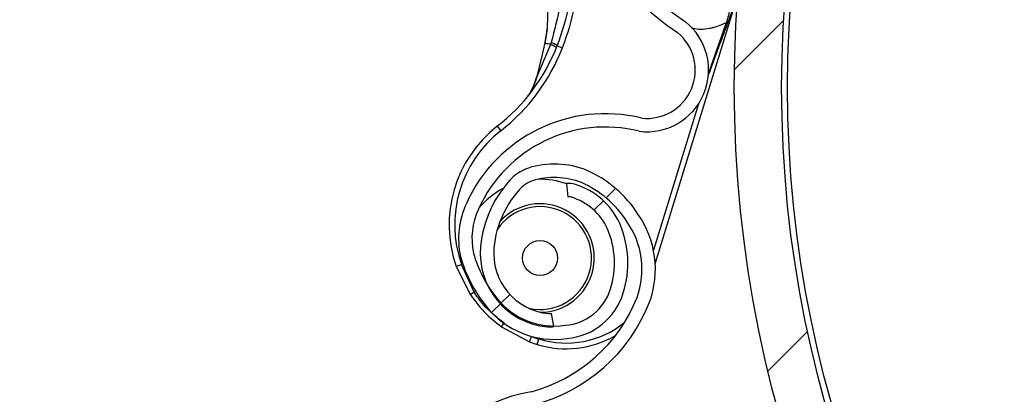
# Model space of a CAD drawing. Header units: inches. Extents: x 170 to 284, y 215 to 248.
# Tile 672 of 1056: x 210.7682 to 210.9463, y 244.4567 to 244.5244. Entities that reach past the tile are written whole.
import ezdxf

# ---------------------------------------------------------------- set-up
doc = ezdxf.new("R2010")
doc.units = ezdxf.units.IN
doc.header["$LTSCALE"] = 0.25
doc.header["$MEASUREMENT"] = 0
doc.layers.add('LH FRONT OF HOOD', color=7, linetype='Continuous')
pattern_1 = [(45, (200.7563139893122, 238.187647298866), (-0.03026527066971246, 0.03026527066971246), [])]

msp = doc.modelspace()

# ---------------------------------------------------------------- hatches: boundary and pattern name
at = {"layer": 'LH FRONT OF HOOD'}
h = msp.add_hatch(dxfattribs=at)
h.set_pattern_fill('ANSI31', color=256, scale=0.34241245, angle=2.8e-322, style=0)
h.set_pattern_definition([(45, (200.7896657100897, 238.187647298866), (-0.03026527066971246, 0.03026527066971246), [])])
edge = h.paths.add_edge_path(flags=0)
edge.add_arc((211.0763061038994, 244.0798696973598), 0.021400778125, 89.9999999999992, 390.52248781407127, ccw=False)
edge.add_line((211.0763061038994, 244.1012704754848), (211.1490687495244, 244.1012704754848))
edge.add_arc((211.1490687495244, 244.5121654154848), 0.4108949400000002, 270, 450.0000000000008)
edge.add_line((211.1490687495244, 244.9230603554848), (210.6654111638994, 244.9230603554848))
edge.add_arc((210.6654111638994, 244.9273405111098), 0.004280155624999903, 180.0000000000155, 269.9999999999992, ccw=False)
edge.add_line((210.6611310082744, 244.9273405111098), (210.6611310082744, 244.9701420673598))
edge.add_arc((210.6654111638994, 244.9701420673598), 0.004280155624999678, 360, 540, ccw=False)
edge.add_line((210.6696913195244, 244.9701420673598), (210.6696913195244, 244.9273405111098))
edge.add_line((210.6696913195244, 244.9273405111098), (210.6664589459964, 244.9273405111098))
edge.add_line((210.6664589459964, 244.9273405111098), (210.6664589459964, 244.9701420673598))
edge.add_arc((210.6654111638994, 244.9701420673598), 0.001047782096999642, 360, 540.0000000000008)
edge.add_line((210.6643633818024, 244.9701420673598), (210.6643633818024, 244.9273405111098))
edge.add_arc((210.6654111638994, 244.9273405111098), 0.001047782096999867, 180, 270)
edge.add_line((210.6654111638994, 244.9262927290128), (211.1490687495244, 244.9262927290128))
edge.add_arc((211.1490687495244, 244.5121654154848), 0.4141273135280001, 269.9999999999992, 450, ccw=False)
edge.add_line((211.1490687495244, 244.0980381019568), (211.0763061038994, 244.0980381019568))
edge.add_arc((211.0763061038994, 244.0798696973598), 0.018168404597, 450.0000000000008, 750.5224878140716)
edge.add_arc((211.0910543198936, 244.0885648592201), 0.001047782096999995, 390.5224878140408, 495.0000000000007)
edge.add_line((211.0903134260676, 244.0893057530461), (211.0816182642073, 244.0806105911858))
edge.add_line((211.0816182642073, 244.0806105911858), (211.0793326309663, 244.0828962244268))
edge.add_line((211.0793326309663, 244.0828962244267), (211.0880277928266, 244.091591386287))
edge.add_arc((211.0910543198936, 244.0885648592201), 0.004280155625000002, 390.522487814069, 495.0000000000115, ccw=False)
h = msp.add_hatch(dxfattribs=at)
h.set_pattern_fill('ANSI31', color=256, scale=0.34241245, style=0)
h.set_pattern_definition(pattern_1)
edge = h.paths.add_edge_path(flags=0)
edge.add_line((211.1157170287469, 244.9187801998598), (210.7733045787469, 244.9187801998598))
edge.add_line((210.7733045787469, 244.9187801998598), (210.7733045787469, 244.9230603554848))
edge.add_line((210.7733045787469, 244.9230603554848), (211.1157170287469, 244.9230603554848))
edge.add_arc((211.1157170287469, 244.5121654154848), 0.4108949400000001, 269.9999999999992, 450, ccw=False)
edge.add_line((211.1157170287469, 244.1012704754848), (211.0429543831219, 244.1012704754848))
edge.add_line((211.0429543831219, 244.1012704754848), (211.0429543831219, 244.1055506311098))
edge.add_line((211.0429543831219, 244.1055506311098), (211.1157170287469, 244.1055506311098))
edge.add_arc((211.1157170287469, 244.5121654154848), 0.406614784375, 270, 450.0000000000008)
h = msp.add_hatch(dxfattribs=at)
h.set_pattern_fill('ANSI32', color=256, scale=0.34241245, angle=2.8e-322, style=0)
h.set_pattern_definition([(45, (200.7563139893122, 238.187647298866), (-0.09079581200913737, 0.09079581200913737), []), (45, (200.8168445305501, 238.187647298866), (-0.09079581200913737, 0.09079581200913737), [])])
edge = h.paths.add_edge_path(flags=0)
edge.add_arc((211.115717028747, 244.5121654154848), 0.2182879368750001, 180, 540, ccw=False)
edge = h.paths.add_edge_path(flags=0)
edge.add_arc((211.115717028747, 244.5121654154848), 0.2097276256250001, 180, 540, ccw=False)
h = msp.add_hatch(dxfattribs=at)
h.set_pattern_fill('ANSI31', color=256, scale=0.34241245, angle=2.8e-322, style=0)
h.set_pattern_definition(pattern_1)
edge = h.paths.add_edge_path(flags=0)
edge.add_arc((210.8674690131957, 244.4906628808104), 0.001712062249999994, 432.8696093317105, 455.0800296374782)
edge.add_line((210.8673174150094, 244.4923682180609), (210.8671036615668, 244.494772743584))
edge.add_arc((210.8674690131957, 244.4906628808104), 0.004126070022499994, 432.8696093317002, 455.08002963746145, ccw=False)
edge.add_arc((210.8648467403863, 244.4821551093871), 0.01302879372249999, 384.3457767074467, 432.8696093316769, ccw=False)
edge.add_arc((210.8598613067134, 244.4803952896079), 0.01830194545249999, 342.8696093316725, 382.9309823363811, ccw=False)
edge.add_arc((210.8661112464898, 244.4784689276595), 0.01176186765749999, 275.0104670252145, 342.86960933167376, ccw=False)
edge.add_arc((210.8648769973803, 244.4822532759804), 0.01566536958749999, 218.1266773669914, 278.30040914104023, ccw=False)
edge.add_arc((210.8722737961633, 244.4884653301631), 0.02532140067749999, 195.7238575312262, 218.8505426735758, ccw=False)
edge.add_arc((210.862609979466, 244.4847793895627), 0.01504902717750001, 155.0253276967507, 192.1842589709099, ccw=False)
edge.add_arc((210.8740947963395, 244.4798421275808), 0.02754708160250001, 436.1781124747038, 515.802183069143, ccw=False)
edge.add_arc((210.8816164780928, 244.5152894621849), 0.008748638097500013, 263.8282282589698, 410.8110415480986)
edge.add_arc((210.9189611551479, 244.5690269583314), 0.05672062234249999, 162.4402450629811, 235.8795090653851, ccw=False)
edge.add_arc((211.0706217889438, 244.5235360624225), 0.2150521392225, 506.2956368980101, 523.0756629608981, ccw=False)
edge.add_arc((210.9151396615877, 244.6260292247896), 0.02884824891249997, 448.028452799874, 504.2833661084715, ccw=False)
edge.add_arc((210.9146486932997, 244.6832590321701), 0.0284373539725, 272.9902032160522, 326.5886769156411)
edge.add_arc((210.9256890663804, 244.6754847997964), 0.01494630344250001, 328.1610501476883, 383.4168014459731)
edge.add_arc((210.9218823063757, 244.6747590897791), 0.0187470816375, 380.8274838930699, 414.3092253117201)
edge.add_arc((210.9254313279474, 244.678717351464), 0.0134739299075, 416.7471667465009, 455.1432550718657)
edge.add_arc((210.9250447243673, 244.6861818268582), 0.006011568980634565, 457.8521419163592, 478.5871829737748)
edge.add_arc((210.9322651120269, 244.6763602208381), 0.01816498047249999, 483.768869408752, 522.869609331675)
edge.add_arc((210.9253607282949, 244.6784882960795), 0.01094007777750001, 522.8696093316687, 612.8696093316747)
edge.add_arc((210.9226880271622, 244.6698169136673), 0.001866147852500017, 252.8696093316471, 268.5118557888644)
edge.add_line((210.9226395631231, 244.6679513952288), (210.9225768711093, 244.6655382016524))
edge.add_arc((210.9226880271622, 244.6698169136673), 0.004280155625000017, 252.8696093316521, 268.51185578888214, ccw=False)
edge.add_arc((210.9253607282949, 244.6784882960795), 0.01335408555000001, 162.8696093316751, 252.86960933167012, ccw=False)
edge.add_arc((210.9322651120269, 244.6763602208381), 0.020578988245, 483.4809676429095, 522.8696093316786, ccw=False)
edge.add_arc((210.9250447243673, 244.6861818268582), 0.008425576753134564, 457.44727651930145, 479.3693202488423, ccw=False)
edge.add_arc((210.9254313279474, 244.678717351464), 0.01588793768, 416.55991158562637, 455.3401900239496, ccw=False)
edge.add_arc((210.9218823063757, 244.6747590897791), 0.02116108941, 380.97414010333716, 414.44678106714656, ccw=False)
edge.add_arc((210.9256890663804, 244.6754847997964), 0.01736031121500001, 328.0498574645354, 383.2354626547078, ccw=False)
edge.add_arc((210.9146486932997, 244.6832590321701), 0.030851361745, 272.78776661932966, 326.6491469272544, ccw=False)
edge.add_arc((210.9151396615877, 244.6260292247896), 0.02643424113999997, 447.8113188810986, 504.1932224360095)
edge.add_arc((211.0706217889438, 244.5235360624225), 0.21263813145, 506.3072777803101, 523.0792988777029)
edge.add_arc((210.9189611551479, 244.5690269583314), 0.05430661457, 522.426235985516, 595.9841441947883)
edge.add_arc((210.8816164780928, 244.5152894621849), 0.01116264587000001, 262.93064822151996, 411.39869652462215, ccw=False)
edge.add_arc((210.8740947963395, 244.4798421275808), 0.02513307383, 435.8410095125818, 515.8402671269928)
edge.add_arc((210.862609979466, 244.4847793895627), 0.01263501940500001, 514.9526566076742, 551.8523061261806)
edge.add_arc((210.8722737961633, 244.4884653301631), 0.022907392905, 195.9139156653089, 218.8893245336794)
edge.add_arc((210.8648769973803, 244.4822532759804), 0.01325136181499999, 218.0618497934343, 278.6048591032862)
edge.add_arc((210.8661112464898, 244.4784689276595), 0.009347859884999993, 274.5921334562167, 342.8696093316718)
edge.add_arc((210.8598613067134, 244.4803952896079), 0.01588793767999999, 342.8696093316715, 382.8217882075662)
edge.add_arc((210.8648467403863, 244.4821551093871), 0.01061478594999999, 384.5041106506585, 432.869609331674)
h = msp.add_hatch(dxfattribs=at)
h.set_pattern_fill('ANSI31', color=256, scale=0.34241245, angle=2.8e-322, style=0)
h.set_pattern_definition(pattern_1)
edge = h.paths.add_edge_path(flags=0)
edge.add_arc((210.8466826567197, 244.2864514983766), 0.001712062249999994, 444.6973270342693, 466.907747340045)
edge.add_line((210.846184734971, 244.2880895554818), (210.8454826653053, 244.2903992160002))
edge.add_arc((210.8466826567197, 244.2864514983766), 0.004126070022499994, 444.69732703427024, 466.9077473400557, ccw=False)
edge.add_arc((210.8458598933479, 244.2775868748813), 0.01302879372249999, 396.1734944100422, 444.6973270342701, ccw=False)
edge.add_arc((210.8413410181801, 244.2748425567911), 0.01830194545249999, 354.69732703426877, 394.7587000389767, ccw=False)
edge.add_arc((210.8478531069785, 244.2742381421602), 0.01176186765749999, 286.83818472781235, 354.69732703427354, ccw=False)
edge.add_arc((210.8458693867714, 244.2776891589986), 0.01566536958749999, 229.9543950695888, 290.12812684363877, ccw=False)
edge.add_arc((210.8518358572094, 244.2852854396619), 0.02532140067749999, 207.5515752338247, 230.6782603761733, ccw=False)
edge.add_arc((210.8431327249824, 244.279696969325), 0.01504902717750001, 166.8530453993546, 204.011976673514, ccw=False)
edge.add_arc((210.8553856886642, 244.2772185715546), 0.02754708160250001, 448.00583017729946, 527.6299007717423, ccw=False)
edge.add_arc((210.8554820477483, 244.3134550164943), 0.008748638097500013, 275.6559459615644, 422.6387592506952)
edge.add_arc((210.8810192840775, 244.3737060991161), 0.05672062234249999, 174.2679627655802, 247.7072267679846, ccw=False)
edge.add_arc((211.0387841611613, 244.3602668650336), 0.2150521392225, 518.1233546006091, 534.9033806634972, ccw=False)
edge.add_arc((210.8655951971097, 244.4287148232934), 0.02884824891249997, 459.8561705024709, 516.1110838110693, ccw=False)
edge.add_arc((210.8533842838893, 244.4846289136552), 0.0284373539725, 284.8179209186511, 338.4163946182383)
edge.add_arc((210.8657837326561, 244.4792826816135), 0.01494630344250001, 339.9887678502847, 395.2445191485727)
edge.add_arc((210.8622065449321, 244.4777921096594), 0.0187470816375, 392.6552015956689, 426.1369430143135)
edge.add_arc((210.8648688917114, 244.4823937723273), 0.0134739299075, 428.5748844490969, 466.9709727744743)
edge.add_arc((210.862960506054, 244.4896205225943), 0.006011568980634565, 469.6798596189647, 490.4149006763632)
edge.add_arc((210.8720407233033, 244.4814874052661), 0.01816498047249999, 495.5965871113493, 534.6973270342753)
edge.add_arc((210.8648467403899, 244.4821551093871), 0.01094007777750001, 534.6973270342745, 624.6973270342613)
edge.add_arc((210.8640081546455, 244.473120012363), 0.001866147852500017, 264.6973270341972, 280.3395734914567)
edge.add_line((210.86434309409, 244.471284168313), (210.8647763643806, 244.4689093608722))
edge.add_arc((210.8640081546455, 244.473120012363), 0.004280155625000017, 264.6973270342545, 280.3395734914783, ccw=False)
edge.add_arc((210.8648467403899, 244.4821551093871), 0.01335408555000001, 174.697327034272, 264.69732703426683, ccw=False)
edge.add_arc((210.8720407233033, 244.4814874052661), 0.020578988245, 495.30868534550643, 534.6973270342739, ccw=False)
edge.add_arc((210.862960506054, 244.4896205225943), 0.008425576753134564, 469.27499422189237, 491.1970379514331, ccw=False)
edge.add_arc((210.8648688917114, 244.4823937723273), 0.01588793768, 428.3876292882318, 467.16790772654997, ccw=False)
edge.add_arc((210.8622065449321, 244.4777921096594), 0.02116108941, 392.8018578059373, 426.2744987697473, ccw=False)
edge.add_arc((210.8657837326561, 244.4792826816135), 0.01736031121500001, 339.8775751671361, 395.06318035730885, ccw=False)
edge.add_arc((210.8533842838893, 244.4846289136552), 0.030851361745, 284.61548432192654, 338.4768646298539, ccw=False)
edge.add_arc((210.8655951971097, 244.4287148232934), 0.02643424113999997, 459.6390365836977, 516.0209401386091)
edge.add_arc((211.0387841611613, 244.3602668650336), 0.21263813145, 518.1349954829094, 534.9070165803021)
edge.add_arc((210.8810192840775, 244.3737060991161), 0.05430661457, 534.2539536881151, 607.8118618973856)
edge.add_arc((210.8554820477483, 244.3134550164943), 0.01116264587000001, 274.7583659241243, 423.2264142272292, ccw=False)
edge.add_arc((210.8553856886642, 244.2772185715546), 0.02513307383, 447.6687272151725, 527.6679848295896)
edge.add_arc((210.8431327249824, 244.279696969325), 0.01263501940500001, 526.7803743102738, 563.6800238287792)
edge.add_arc((210.8518358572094, 244.2852854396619), 0.022907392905, 207.7416333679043, 230.7170422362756)
edge.add_arc((210.8458693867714, 244.2776891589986), 0.01325136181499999, 229.8895674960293, 290.4325768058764)
edge.add_arc((210.8478531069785, 244.2742381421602), 0.009347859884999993, 286.4198511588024, 354.6973270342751)
edge.add_arc((210.8413410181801, 244.2748425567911), 0.01588793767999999, 354.6973270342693, 394.6495059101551)
edge.add_arc((210.8458598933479, 244.2775868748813), 0.01061478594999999, 396.3318283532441, 444.6973270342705)

# ---------------------------------------------------------------- linework, layer by layer
for p, q in [((210.883115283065, 244.4802815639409), (210.8979571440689, 244.5284348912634)), ((210.8635629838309, 244.522660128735), (210.8631519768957, 244.5200880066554)), ((210.8641912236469, 244.5199182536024), (210.8616748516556, 244.5139611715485)), ((210.8631472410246, 244.5199300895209), (210.8631831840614, 244.5200940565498)), ((210.8653879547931, 244.5196531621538), (210.8663446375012, 244.5192790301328)), ((210.8909374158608, 244.5091474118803), (210.8827970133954, 244.4827364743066)), ((210.8545440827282, 244.5051140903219), (210.8551754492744, 244.504303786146)), ((210.8671036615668, 244.4947727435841), (210.8673174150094, 244.4923682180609)), ((210.8480387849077, 244.4811279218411), (210.8480862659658, 244.4801240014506)), ((210.847117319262, 244.4797828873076), (210.8480862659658, 244.4801240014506)), ((210.847117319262, 244.4797828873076), (210.8496984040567, 244.4746502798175)), ((210.8503778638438, 244.4751356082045), (210.8480862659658, 244.4801240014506)), ((210.8503778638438, 244.4751356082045), (210.8506563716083, 244.4752797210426)), ((210.8647763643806, 244.4689093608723), (210.86434309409, 244.471284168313)), ((210.8553167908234, 244.4688846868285), (210.8603809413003, 244.4661717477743)), ((210.8603809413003, 244.4661717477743), (210.8607469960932, 244.4671315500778)), ((210.8617776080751, 244.4656907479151), (210.8620801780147, 244.4666724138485))]:
    msp.add_line(p, q, dxfattribs=at)
at = {"layer": 'LH FRONT OF HOOD', "flags": 128}
for points in [[(210.8631147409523, 244.5199264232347), (210.86310389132, 244.5199302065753), (210.8630972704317, 244.5199330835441), (210.8630949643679, 244.5199350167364), (210.8630970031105, 244.5199359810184), (210.8631033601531, 244.5199359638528), (210.8631139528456, 244.5199349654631), (210.8631286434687, 244.5199329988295), (210.8631472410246, 244.5199300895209)], [(210.8616225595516, 244.5139054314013), (210.8615982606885, 244.5139208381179), (210.8615825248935, 244.5139344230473), (210.8615757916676, 244.5139458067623), (210.8615782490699, 244.5139546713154), (210.861589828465, 244.5139607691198), (210.8616102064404, 244.5139639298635), (210.8616388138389, 244.513964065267), (210.8616748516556, 244.5139611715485)]]:
    msp.add_lwpolyline(points, dxfattribs=at)
at = {"layer": 'LH FRONT OF HOOD'}
for centre, radius in [((211.1157170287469, 244.5121654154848), 0.218287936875), ((211.1157170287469, 244.5121654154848), 0.2097276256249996), ((211.1157170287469, 244.5121654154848), 0.20865758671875), ((210.8622886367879, 244.4812987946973), 0.003155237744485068)]:
    msp.add_circle(centre, radius, dxfattribs=at)
for centre, radius, start, end in [((210.9189611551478, 244.5690269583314), 0.05672062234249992, 162.4402450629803, 235.8795090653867), ((210.9189611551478, 244.5690269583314), 0.05430661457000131, 162.4262359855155, 235.9841441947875), ((210.82520728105, 244.5353667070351), 0.04314396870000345, 338.6409130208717, 359.8180768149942), ((210.82520728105, 244.5353667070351), 0.04417120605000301, 338.6409130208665, 359.8180768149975), ((210.8816164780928, 244.5152894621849), 0.01116264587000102, 262.9306482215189, 51.39869652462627), ((210.8816164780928, 244.5152894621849), 0.008748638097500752, 263.8282282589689, 50.81104154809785), ((210.8632059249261, 244.516915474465), 0.003500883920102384, 51.44396715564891, 71.91222736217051), ((210.8334985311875, 244.5321242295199), 0.03424124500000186, 307.924733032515, 338.6409130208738), ((210.8334985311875, 244.5321242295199), 0.03526848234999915, 307.9247330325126, 338.6409130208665), ((210.8740947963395, 244.4798421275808), 0.02754708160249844, 76.17811247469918, 155.8021830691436), ((210.8684341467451, 244.4872873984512), 0.02259922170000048, 127.9247330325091, 199.3944309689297), ((210.8684341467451, 244.4872873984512), 0.02157198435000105, 127.9247330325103, 199.3944309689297), ((210.8740947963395, 244.4798421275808), 0.02513307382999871, 75.84100951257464, 155.8402671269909), ((210.862960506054, 244.4896205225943), 0.008425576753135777, 109.2749942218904, 131.1970379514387), ((210.8648688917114, 244.4823937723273), 0.01588793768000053, 68.38762928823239, 107.1679077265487), ((210.8622065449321, 244.4777921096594), 0.02116108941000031, 32.80185780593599, 66.27449876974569), ((210.8720407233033, 244.4814874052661), 0.02057898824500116, 135.3086853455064, 174.6973270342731), ((210.862960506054, 244.4896205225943), 0.006011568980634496, 109.6798596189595, 130.4149006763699), ((210.8648688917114, 244.4823937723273), 0.01347392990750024, 68.57488444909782, 106.9709727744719), ((210.8622886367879, 244.4812987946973), 0.0142508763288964, 70.22850587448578, 91.40408874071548), ((210.8622065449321, 244.4777921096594), 0.01874708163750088, 32.65520159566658, 66.13694301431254), ((210.8622886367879, 244.4812987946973), 0.01425087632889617, 117.8902068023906, 140.8223592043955), ((210.8720407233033, 244.4814874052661), 0.01816498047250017, 135.5965871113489, 174.6973270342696), ((210.8674690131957, 244.4906628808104), 0.004126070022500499, 72.86960933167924, 95.08002963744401), ((210.8648467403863, 244.4821551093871), 0.01302879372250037, 24.34577670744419, 72.8696093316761), ((210.8674690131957, 244.4906628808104), 0.001712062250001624, 72.86960933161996, 95.08002963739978), ((210.8648467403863, 244.4821551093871), 0.01061478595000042, 24.50411065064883, 72.86960933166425), ((210.862609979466, 244.4847793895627), 0.01504902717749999, 155.0253276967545, 192.184258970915), ((210.862609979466, 244.4847793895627), 0.01263501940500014, 154.952656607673, 191.8523061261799), ((210.8622886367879, 244.4812987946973), 0.009303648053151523, 342.8696093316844, 145.8877736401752), ((210.8622886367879, 244.4812987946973), 0.009810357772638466, 270.7250612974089, 137.5051980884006), ((210.8657837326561, 244.4792826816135), 0.01494630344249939, 339.988767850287, 35.2445191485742), ((210.8657837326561, 244.4792826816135), 0.01736031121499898, 339.8775751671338, 35.06318035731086), ((210.8598613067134, 244.4803952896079), 0.0158879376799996, 342.8696093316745, 22.82178820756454), ((210.8598613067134, 244.4803952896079), 0.0183019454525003, 342.8696093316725, 22.93098233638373), ((210.8648467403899, 244.4821551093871), 0.01335408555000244, 174.6973270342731, 264.6973270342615), ((210.8648467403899, 244.4821551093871), 0.01094007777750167, 174.697327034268, 264.6973270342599), ((210.8722737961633, 244.4884653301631), 0.02532140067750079, 195.7238575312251, 218.8505426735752), ((210.8722737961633, 244.4884653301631), 0.02290739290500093, 195.9139156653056, 218.8893245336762), ((210.8622886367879, 244.4812987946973), 0.009303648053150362, 257.5108359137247, 342.8696093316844), ((210.8661112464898, 244.4784689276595), 0.009347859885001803, 274.5921334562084, 342.8696093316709), ((210.8551018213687, 244.4678037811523), 0.008721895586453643, 122.794022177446, 128.2813297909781), ((210.8648769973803, 244.4822532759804), 0.01325136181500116, 218.0618497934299, 278.6048591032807), ((210.8533842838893, 244.4846289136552), 0.02843735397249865, 284.8179209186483, 338.4163946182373), ((210.8661112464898, 244.4784689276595), 0.01176186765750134, 275.010467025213, 342.8696093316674), ((210.8648769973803, 244.4822532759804), 0.0156653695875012, 218.126677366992, 278.3004091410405), ((210.8533842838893, 244.4846289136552), 0.0308513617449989, 284.6154843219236, 338.4768646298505), ((210.8640081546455, 244.473120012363), 0.00186614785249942, 264.6973270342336, 280.3395734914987), ((210.8486123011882, 244.4744633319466), 0.008721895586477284, 320.2369695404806, 325.7242771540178), ((210.8670221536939, 244.4827062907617), 0.01677821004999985, 252.8696093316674, 308.8814121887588), ((210.8640081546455, 244.473120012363), 0.004280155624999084, 264.6973270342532, 280.3395734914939), ((210.8684341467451, 244.4872873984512), 0.02157198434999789, 249.1238683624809, 252.8696093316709), ((210.8670221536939, 244.4827062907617), 0.01780544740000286, 252.8696093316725, 299.9761614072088), ((210.8684341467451, 244.4872873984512), 0.02259922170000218, 249.1238683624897, 252.8696093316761), ((210.8655951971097, 244.4287148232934), 0.02884824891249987, 99.85617050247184, 156.1110838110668)]:
    msp.add_arc(centre, radius, start, end, dxfattribs=at)
for points, knots in [([(210.8662889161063, 244.533826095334), (210.8662889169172, 244.5338260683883), (210.8663062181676, 244.5332511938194), (210.8663139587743, 244.5309897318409), (210.8659294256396, 244.5263912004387), (210.8648938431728, 244.5225009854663), (210.8642928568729, 244.520243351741)], [0, 0, 0, 0, 5.869764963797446e-06, 0.125228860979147, 0.4923383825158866, 1, 1, 1, 1]), ([(210.8631831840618, 244.5200940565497), (210.8633100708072, 244.520781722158), (210.8635609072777, 244.5221411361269), (210.8637058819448, 244.5242230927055), (210.8637112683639, 244.5265682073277), (210.8635379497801, 244.5290614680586), (210.8632957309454, 244.5307871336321), (210.8631820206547, 244.5315972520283)], [0, 0, 0, 0, 0.1754155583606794, 0.346770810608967, 0.5287700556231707, 0.7787798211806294, 0.9999999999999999, 0.9999999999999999, 0.9999999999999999, 0.9999999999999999]), ([(210.8927259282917, 244.5143289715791), (210.8935519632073, 244.5165451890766), (210.8947994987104, 244.5198922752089), (210.8962754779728, 244.5238504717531), (210.8970538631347, 244.5259233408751), (210.8974719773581, 244.5270506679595), (210.8976914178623, 244.5276712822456), (210.8978107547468, 244.5280144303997), (210.8978761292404, 244.5282040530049), (210.8979122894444, 244.5283091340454), (210.8979338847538, 244.5283717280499), (210.8979464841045, 244.5284080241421), (210.8979543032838, 244.5284301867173), (210.8979580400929, 244.5284405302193), (210.8979599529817, 244.5284454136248), (210.8979603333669, 244.5284458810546), (210.897959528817, 244.5284427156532), (210.8979580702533, 244.5284379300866), (210.8979571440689, 244.5284348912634)], [0, 0, 0, 0, 0.4681368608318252, 0.7070129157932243, 0.8371325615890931, 0.9079072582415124, 0.9470740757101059, 0.9687898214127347, 0.9808770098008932, 0.987667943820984, 0.9915546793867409, 0.9947708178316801, 0.9959953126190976, 0.9972287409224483, 0.9978484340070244, 0.9984730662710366, 0.9990304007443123, 1, 1, 1, 1]), ([(210.8971579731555, 244.5275451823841), (210.8970204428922, 244.5273177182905), (210.8966671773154, 244.5267334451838), (210.8964460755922, 244.5256150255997), (210.8962118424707, 244.5245306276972), (210.8960269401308, 244.5240062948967), (210.895991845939, 244.5239067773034)], [0, 0, 0, 0, 0.2412678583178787, 0.619729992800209, 0.9278253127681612, 1, 1, 1, 1]), ([(210.8896971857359, 244.5229363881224), (210.8897399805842, 244.5229204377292), (210.8907530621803, 244.5225428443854), (210.8921724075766, 244.5227068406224), (210.8942484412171, 244.5230899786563), (210.895238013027, 244.5235536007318), (210.895991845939, 244.5239067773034)], [0, 0, 0, 0, 0.0210988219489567, 0.4994719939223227, 0.6187093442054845, 1, 1, 1, 1]), ([(210.895991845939, 244.5239067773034), (210.8956927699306, 244.5230837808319), (210.8945614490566, 244.5199706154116), (210.8934912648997, 244.5168358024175), (210.8927039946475, 244.514529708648)], [0, 0, 0, 0, 0.2643600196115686, 1, 1, 1, 1]), ([(210.8631147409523, 244.5199264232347), (210.8629593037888, 244.5192196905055), (210.8625126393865, 244.5171888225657), (210.8619738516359, 244.5152013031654), (210.8616225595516, 244.5139054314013)], [0, 0, 0, 0, 0.347995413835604, 1, 1, 1, 1]), ([(210.8616748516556, 244.5139611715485), (210.8620156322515, 244.5152478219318), (210.8625374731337, 244.5172180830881), (210.8629901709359, 244.5192315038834), (210.8631472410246, 244.5199300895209)], [0, 0, 0, 0, 0.6530354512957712, 1, 1, 1, 1]), ([(210.8631519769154, 244.5200880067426), (210.8631445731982, 244.5200906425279), (210.863129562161, 244.5200959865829), (210.8631297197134, 244.5200993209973), (210.8631458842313, 244.5200991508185), (210.8631708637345, 244.5200957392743), (210.8631831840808, 244.5200940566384)], [0, 0, 0, 0, 0.2466091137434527, 0.5000000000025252, 0.7533908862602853, 1, 1, 1, 1]), ([(210.8641912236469, 244.5199182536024), (210.8641373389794, 244.5199283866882), (210.863888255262, 244.5199752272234), (210.8635265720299, 244.5200399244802), (210.8632868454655, 244.5200777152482), (210.8631831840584, 244.5200940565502)], [0, 0, 0, 0, 0.1354579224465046, 0.6261588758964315, 1, 1, 1, 1]), ([(210.8642928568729, 244.520243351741), (210.86425921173, 244.5201349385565), (210.8642255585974, 244.5200264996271), (210.8641912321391, 244.5199182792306), (210.8641912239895, 244.5199182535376)], [0, 0, 0, 0, 0.9997625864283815, 1, 1, 1, 1]), ([(210.8601092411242, 244.5105758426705), (210.860244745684, 244.5107722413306), (210.8607440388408, 244.5114959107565), (210.8612644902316, 244.5127349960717), (210.8615880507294, 244.5137018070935), (210.8616748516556, 244.5139611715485)], [0, 0, 0, 0, 0.214180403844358, 0.7891897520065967, 0.9999999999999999, 0.9999999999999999, 0.9999999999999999, 0.9999999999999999]), ([(210.8616225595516, 244.5139054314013), (210.8615448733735, 244.5136353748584), (210.8613054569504, 244.5128031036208), (210.8609509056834, 244.512061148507), (210.8607113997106, 244.5115599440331)], [0, 0, 0, 0, 0.3244814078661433, 1, 1, 1, 1]), ([(210.8496984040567, 244.4746502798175), (210.8504913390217, 244.4735805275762), (210.8521035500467, 244.4714054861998), (210.8542341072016, 244.4697340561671), (210.8553167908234, 244.4688846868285)], [0, 0, 0, 0, 0.4918307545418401, 1, 1, 1, 1]), ([(210.8558195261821, 244.469551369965), (210.8549627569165, 244.4701956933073), (210.8532243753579, 244.4715030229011), (210.8514867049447, 244.4734873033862), (210.8506250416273, 244.4747681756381), (210.8503778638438, 244.4751356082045)], [0, 0, 0, 0, 0.4093476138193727, 0.8305647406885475, 1, 1, 1, 1])]:
    msp.add_open_spline(points, degree=3, knots=knots, dxfattribs=at)
msp.add_open_spline([(210.8652532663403, 244.5193140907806), (210.8652446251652, 244.5193349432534), (210.865227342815, 244.5193766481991), (210.8650091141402, 244.5195133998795), (210.8646711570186, 244.5196930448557), (210.864351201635, 244.5198431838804), (210.8641912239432, 244.5199182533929)], degree=3, dxfattribs=at)

doc.saveas('drawing.dxf')
